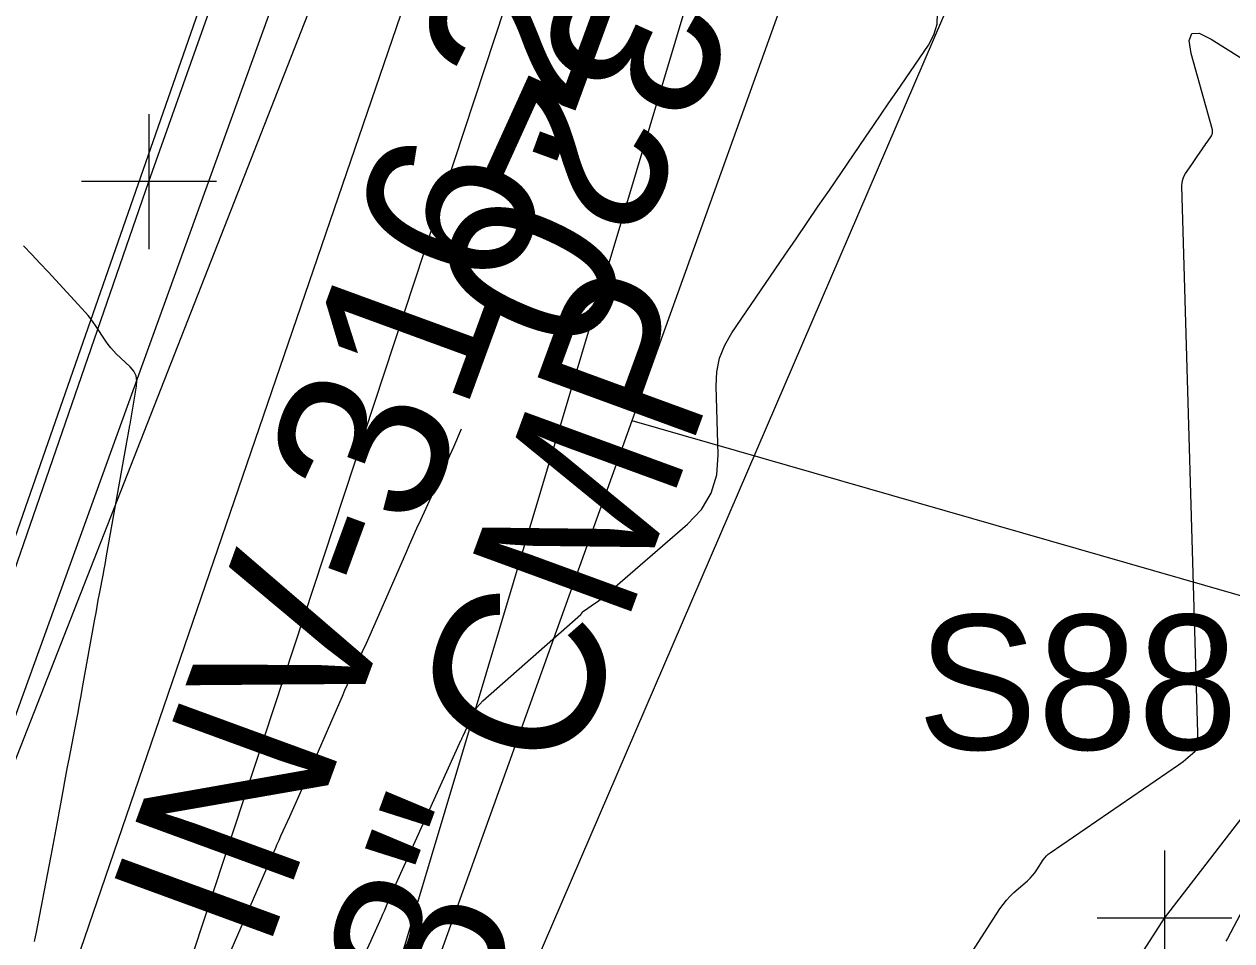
# Model space of a CAD drawing. Extents: x 816928 to 825690, y 436959 to 448212.
# Drawn here: x 818737.07 to 818772.91, y 444613.67 to 444640.89 of the extents above; entities that cross this region are included whole.
import ezdxf

# ---------------------------------------------------------------- set-up
doc = ezdxf.new("R2010")
doc.units = 0
for name, color, linetype in [('SURVEY - CONTOURS - Index with Text', 7, 'Continuous'), ('SURVEY - CONTOURS - Intermediate with optional Text', 7, 'Continuous'), ('SURVEY - DRAINAGE - Pipes and Culverts Text', 7, 'Continuous'), ('SURVEY - DTM - Breaklines', 7, 'Continuous'), ('SURVEY - DTM - Breaklines - Points - Locators', 7, 'Continuous'), ('SURVEY - DTM - Breaklines - Points - Numbers', 7, 'Continuous'), ('SURVEY - NON-TRANSPORTATION - Features', 7, 'Continuous'), ('SURVEY - PROPERTY - Parcels', 7, 'Continuous'), ('SURVEY - PROPERTY - ROW Lines', 7, 'Continuous'), ('SURVEY - PROPERTY - ROW Lines Text', 7, 'Continuous'), ('SURVEY - TRANSPORTATION - Roads', 7, 'Continuous'), ('SURVEY - UTILITIES - Water - Points - Locators', 7, 'Continuous'), ('SURVEY - UTILITIES - Water with Text', 7, 'Continuous'), ('SURVEY - VEGETATION - Features with Text', 7, 'Continuous')]:
    doc.layers.add(name, color=color, linetype=linetype)

msp = doc.modelspace()

# ---------------------------------------------------------------- linework, layer by layer
at = {"layer": 'SURVEY - CONTOURS - Index with Text'}
for points in [[(818737.378, 444613.651), (818737.405, 444613.794), (818737.432, 444613.936), (818737.811, 444615.888), (818737.872, 444616.203), (818737.932, 444616.518), (818737.991, 444616.834), (818738.048, 444617.15), (818738.235, 444618.181), (818738.276, 444618.402), (818738.317, 444618.623), (818738.358, 444618.844), (818738.401, 444619.065), (818738.621, 444620.21), (818738.668, 444620.456), (818738.714, 444620.701), (818738.759, 444620.947), (818738.803, 444621.193), (818739.168, 444623.229), (818739.202, 444623.415), (818739.236, 444623.601), (818739.27, 444623.788), (818739.306, 444623.974), (818739.421, 444624.582), (818739.446, 444624.712), (818739.47, 444624.843), (818739.494, 444624.973), (818739.517, 444625.104), (818740.113, 444628.481), (818740.123, 444628.534), (818740.132, 444628.587), (818740.142, 444628.64), (818740.152, 444628.693), (818740.184, 444628.865), (818740.191, 444628.902), (818740.198, 444628.939), (818740.205, 444628.976), (818740.211, 444629.013), (818740.407, 444630.137), (818740.417, 444630.301), (818740.388, 444630.452), (818740.321, 444630.59), (818740.215, 444630.716), (818739.804, 444631.104), (818739.718, 444631.19), (818739.639, 444631.28), (818739.564, 444631.375), (818739.495, 444631.474), (818739.187, 444631.946), (818739.119, 444632.045), (818739.047, 444632.142), (818738.971, 444632.235), (818738.892, 444632.326), (818737.777, 444633.538), (818737.537, 444633.797), (818737.295, 444634.054), (818737.052, 444634.31)], [(818750.039, 444628.861), (818749.806, 444628.33), (818749.694, 444628.075), (818749.58, 444627.82), (818749.466, 444627.566), (818749.351, 444627.312), (818748.825, 444626.16), (818748.713, 444625.913), (818748.602, 444625.665), (818748.492, 444625.417), (818748.383, 444625.169), (818747.543, 444623.249), (818747.434, 444623), (818747.324, 444622.752), (818747.213, 444622.504), (818747.101, 444622.257), (818746.734, 444621.449), (818746.656, 444621.275), (818746.579, 444621.102), (818746.502, 444620.928), (818746.425, 444620.754), (818745.257, 444618.073), (818745.179, 444617.894), (818745.1, 444617.716), (818745.021, 444617.538), (818744.941, 444617.36), (818744.679, 444616.78), (818744.623, 444616.655), (818744.568, 444616.53), (818744.513, 444616.406), (818744.458, 444616.281), (818743.005, 444612.935)]]:
    msp.add_lwpolyline(points, dxfattribs=at)
at = {"layer": 'SURVEY - CONTOURS - Intermediate with optional Text'}
for points in [[(818746.122, 444610.927), (818747.668, 444614.364), (818747.713, 444614.464), (818747.757, 444614.564), (818747.802, 444614.664), (818747.845, 444614.764), (818747.988, 444615.092), (818748.018, 444615.163), (818748.049, 444615.233), (818748.08, 444615.303), (818748.112, 444615.373), (818750.039, 444619.638), (818750.046, 444619.655), (818750.053, 444619.671), (818750.061, 444619.687), (818750.068, 444619.703), (818750.091, 444619.756), (818750.096, 444619.768), (818750.101, 444619.779), (818750.106, 444619.79), (818750.111, 444619.802), (818750.37, 444620.373), (818750.431, 444620.491), (818750.504, 444620.6), (818750.587, 444620.702), (818750.682, 444620.795), (818753.583, 444623.359), (818753.593, 444623.369), (818753.602, 444623.379), (818753.611, 444623.389), (818753.619, 444623.401), (818753.643, 444623.438), (818753.649, 444623.446), (818753.655, 444623.453), (818753.662, 444623.46), (818753.669, 444623.465), (818754.022, 444623.707), (818754.097, 444623.76), (818754.17, 444623.814), (818754.242, 444623.871), (818754.312, 444623.93), (818756.757, 444626.045), (818757.167, 444626.479), (818757.454, 444626.967), (818757.619, 444627.508), (818757.662, 444628.104), (818757.603, 444630.137), (818757.623, 444630.563), (818757.707, 444630.97), (818757.856, 444631.358), (818758.069, 444631.728), (818759.644, 444634.034), (818759.973, 444634.516), (818760.303, 444634.999), (818760.632, 444635.481), (818760.962, 444635.963), (818762.038, 444637.539), (818762.268, 444637.877), (818762.499, 444638.214), (818762.73, 444638.552), (818762.96, 444638.889), (818763.903, 444640.269), (818764.067, 444640.571), (818764.158, 444640.885), (818764.174, 444641.212)], [(818764.196, 444611.798), (818766.024, 444614.625), (818766.115, 444614.756), (818766.215, 444614.88), (818766.323, 444614.997), (818766.439, 444615.107), (818766.839, 444615.46), (818766.917, 444615.534), (818766.989, 444615.613), (818767.056, 444615.696), (818767.117, 444615.784), (818767.308, 444616.08), (818767.352, 444616.14), (818767.401, 444616.196), (818767.455, 444616.246), (818767.514, 444616.292), (818771.323, 444618.899), (818771.395, 444618.95), (818771.465, 444619.002), (818771.534, 444619.057), (818771.601, 444619.113), (818771.819, 444619.301), (818771.859, 444619.344), (818771.888, 444619.392), (818771.904, 444619.446), (818771.908, 444619.505), (818771.424, 444636.085), (818771.428, 444636.184), (818771.448, 444636.278), (818771.482, 444636.368), (818771.531, 444636.453), (818771.717, 444636.725), (818771.757, 444636.783), (818771.796, 444636.842), (818771.836, 444636.9), (818771.876, 444636.958), (818772.034, 444637.189), (818772.068, 444637.239), (818772.102, 444637.289), (818772.136, 444637.338), (818772.169, 444637.388), (818772.298, 444637.576), (818772.32, 444637.617), (818772.333, 444637.66), (818772.335, 444637.704), (818772.327, 444637.751), (818771.703, 444640.014), (818771.64, 444640.405), (818771.716, 444640.608), (818771.932, 444640.622), (818772.288, 444640.448), (818774.073, 444639.325)], [(818774.154, 444616.351), (818772.776, 444613.746), (818772.729, 444613.662)]]:
    msp.add_lwpolyline(points, dxfattribs=at)
at = {"layer": 'SURVEY - DTM - Breaklines'}
for points in [[(818699.004, 444515.979), (818718.173, 444563.389), (818729.639, 444600.536), (818750.328, 444657.749), (818757.231, 444663.397), (818768.514, 444660.989)], [(818700.242, 444515.417), (818720.602, 444562.453), (818733.805, 444599.01), (818753.55, 444656.663)], [(818704.011, 444514.326), (818723.819, 444561.346), (818737.049, 444598.03), (818756.086, 444655.819)], [(818708.283, 444512.852), (818728.042, 444558.974), (818743.07, 444595.846), (818758.891, 444648.726), (818761.156, 444654.784), (818766.903, 444655.166)], [(818710.286, 444512.763), (818725.189, 444536.39), (818742.384, 444563.975), (818759.621, 444596.785), (818770.905, 444614.352), (818781.667, 444628.297), (818796.529, 444628.496), (818828.121, 444604.14)]]:
    msp.add_lwpolyline(points, dxfattribs=at)
at = {"layer": 'SURVEY - DTM - Breaklines - Points - Locators'}
for p, q in [((818770.905, 444616.352), (818770.905, 444612.352)), ((818772.905, 444614.352), (818768.905, 444614.352))]:
    msp.add_line(p, q, dxfattribs=at)
at = {"layer": 'SURVEY - NON-TRANSPORTATION - Features'}
msp.add_lwpolyline([(818709.813, 444513.079), (818728.726, 444558.099), (818746.695, 444600.103), (818767.347, 444648.08), (818785.845, 444638.906), (818828.075, 444608.425)], dxfattribs=at)
at = {"layer": 'SURVEY - PROPERTY - Parcels'}
msp.add_line((818746.205, 444604.32), (818764.01, 444653.9), dxfattribs=at)
at = {"layer": 'SURVEY - PROPERTY - ROW Lines'}
msp.add_line((818713.007, 444511.874), (818764.01, 444653.9), dxfattribs=at)
at = {"layer": 'SURVEY - PROPERTY - ROW Lines Text'}
msp.add_lwpolyline([(818813.141, 444612.419), (818755.108, 444629.11)], dxfattribs=at)
at = {"layer": 'SURVEY - TRANSPORTATION - Roads'}
for points in [[(818965.229, 445155.363), (818938.616, 445116.052), (818915.349, 445074.624), (818893.365, 445028.079), (818874.295, 444982.228), (818856.423, 444936.819), (818838.526, 444889.933), (818820.316, 444844.098), (818801.626, 444797.247), (818782.894, 444750.293), (818765.195, 444704.769), (818748.054, 444657.938), (818731.68, 444611.01), (818715.158, 444564.483), (818697.018, 444517.159)], [(818965.229, 445155.363), (818938.616, 445116.052), (818915.349, 445074.624), (818898.78, 445039.544), (818893.365, 445028.079), (818891.235, 445022.959), (818874.295, 444982.228), (818856.423, 444936.819), (818838.526, 444889.933), (818820.316, 444844.098), (818801.626, 444797.247), (818782.894, 444750.293), (818765.195, 444704.769), (818757.626, 444684.091), (818748.679, 444659.647), (818748.054, 444657.938), (818731.68, 444611.01), (818715.158, 444564.483), (818697.018, 444517.159)]]:
    msp.add_lwpolyline(points, dxfattribs=at)
at = {"layer": 'SURVEY - UTILITIES - Water - Points - Locators'}
for p, q in [((818740.773, 444638.214), (818740.773, 444634.214)), ((818742.773, 444636.214), (818738.773, 444636.214))]:
    msp.add_line(p, q, dxfattribs=at)
at = {"layer": 'SURVEY - UTILITIES - Water with Text'}
msp.add_lwpolyline([(818697.069, 444516.079), (818707.886, 444542.766), (818724.217, 444588.304), (818740.773, 444636.214), (818757.106, 444682.286), (818774.671, 444727.707), (818803.235, 444799.745), (818822.09, 444847.157)], dxfattribs=at)
at = {"layer": 'SURVEY - VEGETATION - Features with Text'}
msp.add_line((818676.038, 444463.993), (818749.431, 444651.256), dxfattribs=at)

# ---------------------------------------------------------------- texts
at = {"layer": 'SURVEY - CONTOURS - Index with Text'}
msp.add_text('320', height=5, rotation=245.5534, dxfattribs=at).set_placement((818753.716, 444643.058))
at = {"layer": 'SURVEY - DRAINAGE - Pipes and Culverts Text'}
for s, p in [('INV-316.28', (818744.24, 444613.236)), ('8" CMP', (818750.5, 444610.943))]:
    msp.add_text(s, height=5, rotation=69.8833, dxfattribs=at).set_placement(p)
at = {"layer": 'SURVEY - DTM - Breaklines - Points - Numbers'}
msp.add_text('S885', height=4, dxfattribs=at).set_placement((818763.569, 444619.352))

doc.saveas('drawing.dxf')
